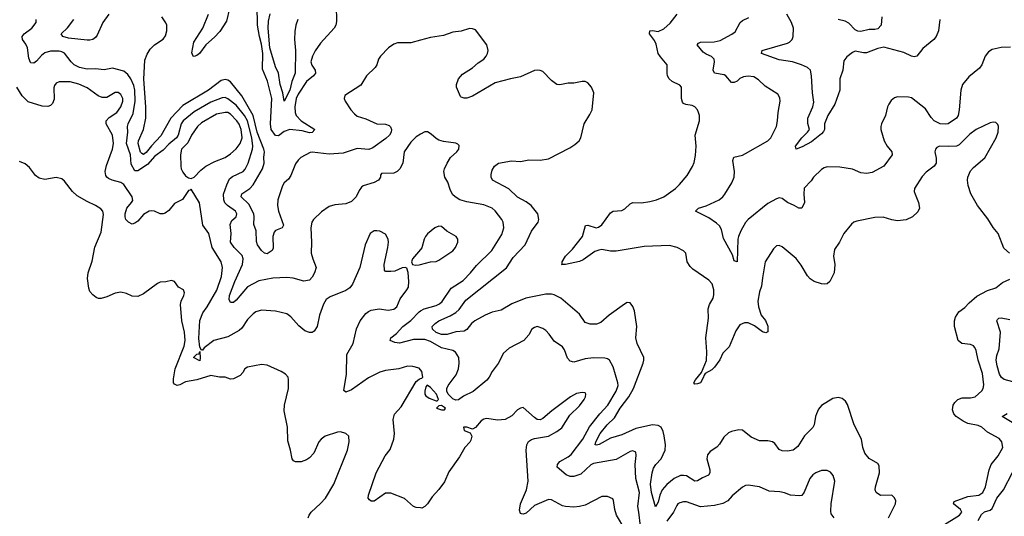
# Model space of a CAD drawing. Header units: inches. Extents: x 2001573 to 2220545, y 644482 to 846830.
# Tile 597 of 656: x 2137150 to 2144150, y 711021 to 714550. Entities that reach past the tile are written whole.
import ezdxf

# ---------------------------------------------------------------- set-up
doc = ezdxf.new("R2010")
doc.units = ezdxf.units.IN
doc.header["$MEASUREMENT"] = 0
doc.layers.add('C1731', color=7, linetype='Continuous')
doc.layers.add('C1741', color=7, linetype='Continuous')

msp = doc.modelspace()

# ---------------------------------------------------------------- linework, layer by layer
at = {"layer": 'C1731', "color": 5}
for points, elevation in [([(2138641.6, 714630), (2138619.8, 714540.2), (2138574.2, 714465.8), (2138535.6, 714424.4), (2138473.5, 714370), (2138429.5, 714310), (2138410, 714294.4), (2138390, 714287.3), (2138383.9, 714290), (2138374.1, 714314.1), (2138389.4, 714390.6), (2138452, 714490), (2138491.7, 714590)], 280), ([(2139400.7, 714650), (2139403.5, 714536.5), (2139397.3, 714510), (2139384.9, 714490), (2139290, 714382.6), (2139250, 714328.3), (2139230.9, 714290), (2139221, 714250), (2139227.1, 714227.1), (2139250.2, 714190), (2139252.3, 714170), (2139240.3, 714150), (2139190, 714109.7), (2139130, 714019.4), (2139115.2, 713990), (2139106.9, 713930), (2139109.6, 713890), (2139116.2, 713870), (2139151.3, 713830), (2139247.8, 713770), (2139230, 713748.9), (2139210, 713746.5), (2139159, 713759), (2139070, 713769.1), (2139030, 713754.9), (2138990, 713725.3), (2138970, 713727.2), (2138939.1, 713770), (2138934.2, 713810), (2138943.9, 713990), (2138912.1, 714112.1), (2138877.5, 714197.5), (2138879.1, 714310), (2138870, 714376.9), (2138854.5, 714430), (2138840.4, 714510), (2138838.3, 714650)], 280), ([(2140000, 713735.1), (2139970, 713717.6), (2139930, 713678.4), (2139884.6, 713610), (2139875.3, 713530), (2139853.7, 713490), (2139834.9, 713470), (2139810, 713459.7), (2139723.5, 713456.5), (2139716, 713444), (2139716.3, 713430), (2139702, 713410), (2139670, 713392), (2139591.9, 713368.1), (2139581.1, 713358.9), (2139564, 713336), (2139541.3, 713290), (2139510, 713258.9), (2139470, 713240.4), (2139390, 713235.2), (2139350, 713221.4), (2139295.8, 713184.2), (2139238.2, 713130), (2139228.2, 713110), (2139219.7, 713070), (2139224.6, 712970), (2139222.4, 712890), (2139233.7, 712850), (2139258.9, 712790), (2139246.5, 712750), (2139230, 712720.7), (2139210, 712699.6), (2139170, 712691.3), (2139093.8, 712713.8), (2139050, 712717.2), (2138950, 712712.5), (2138850, 712693.4), (2138770, 712651.9), (2138690, 712555.6), (2138670, 712541.3), (2138650, 712540.3), (2138640.4, 712560.4), (2138642.6, 712590), (2138678.9, 712690), (2138733.5, 712810), (2138739.9, 712850), (2138733.2, 712873.2), (2138675.6, 712930), (2138649.9, 712970), (2138654.6, 713030), (2138646.1, 713093.9), (2138658, 713122), (2138689.8, 713150), (2138694.6, 713170), (2138685.7, 713190), (2138626.9, 713230), (2138608.6, 713248.6), (2138601.5, 713270), (2138600.2, 713310), (2138622.8, 713377.2), (2138642.1, 713417.9), (2138663.7, 713436.3), (2138738.2, 713470), (2138752.6, 713487.4), (2138774.3, 713530), (2138806.3, 713630), (2138807.2, 713650), (2138800.4, 713710), (2138771.1, 713831.1), (2138747.7, 713870), (2138690, 713942.8), (2138630, 713987.9), (2138610, 713995.7), (2138590, 713995), (2138510, 713963.5), (2138390, 713896.1), (2138311.5, 713830), (2138299.3, 713810), (2138275.9, 713730), (2138264.4, 713710), (2138210, 713664.9), (2138170, 713622.8), (2138110, 713579.3), (2138059.8, 713520.2), (2137990, 713475.6), (2137970, 713475.1), (2137943.4, 713523.4), (2137937.5, 713590), (2137909.3, 713670), (2137919.3, 713750), (2137917.1, 713790), (2137920.7, 713810), (2137956.6, 713883.4), (2137970.6, 713970), (2137968.1, 714048.1), (2137961.3, 714081.3), (2137941.1, 714130), (2137920.3, 714160.3), (2137890, 714183.7), (2137810, 714204.2), (2137750, 714192.3), (2137690, 714199.8), (2137630, 714197.7), (2137576.3, 714210), (2137538.2, 714230), (2137515.8, 714250), (2137470, 714310.7), (2137450, 714322.2), (2137430, 714327.1), (2137370, 714326.5), (2137330, 714313.9), (2137304.8, 714295.2), (2137270, 714254.1), (2137250, 714240.9), (2137230, 714242.2), (2137226.5, 714246.5), (2137215.6, 714275.6), (2137205.2, 714350), (2137194.8, 714374.8), (2137170.8, 714410), (2137168.8, 714430), (2137183.1, 714450), (2137236.9, 714490), (2137267.1, 714530), (2137268.5, 714550)], 340), ([(2137783.2, 714590), (2137742.4, 714530), (2137701.1, 714438.9), (2137690, 714424), (2137670.2, 714409.8), (2137650, 714403.1), (2137630, 714403.9), (2137498.1, 714418.1), (2137456.9, 714430), (2137446, 714450), (2137490, 714492.4), (2137535, 714550)], 320), ([(2140000, 714404.8), (2139930, 714386.2), (2139835.2, 714384.8), (2139810, 714376.1), (2139772.2, 714350), (2139714.9, 714290), (2139702.4, 714270), (2139690.4, 714230), (2139678.7, 714210), (2139616.5, 714150), (2139575.4, 714084.6), (2139463, 714010), (2139458, 713990), (2139464.9, 713970), (2139503.6, 713910), (2139530, 713879.6), (2139550, 713865.3), (2139610, 713844.9), (2139689, 713809), (2139750, 713807.8), (2139777.9, 713797.9), (2139787.3, 713787.3), (2139792.5, 713770), (2139791.3, 713750), (2139780.6, 713730), (2139754.2, 713705.8), (2139660, 713640), (2139631.9, 713628.1), (2139550, 713634.4), (2139450, 713602), (2139350, 713593.3), (2139230, 713607.6), (2139214.5, 713605.5), (2139150, 713570.8), (2139130, 713551.8), (2139110, 713526.6), (2139078.6, 713441.4), (2139062.5, 713417.5), (2139029.5, 713390), (2139018.2, 713370), (2138986.4, 713270), (2138982.8, 713230), (2138990.2, 713190.2), (2139026.7, 713090), (2139017.3, 713070), (2138970, 713052.4), (2138960.6, 713039.4), (2138950.2, 713009.8), (2138953.4, 712926.6), (2138946, 712910), (2138910, 712885.4), (2138890, 712891.1), (2138870, 712909.8), (2138841.4, 712950), (2138832.9, 712972.9), (2138831.9, 713050), (2138814.6, 713094.6), (2138818.5, 713150), (2138814.8, 713170), (2138778.8, 713238.7), (2138724.2, 713290), (2138728.7, 713311.3), (2138785.8, 713350), (2138810, 713375.8), (2138877.4, 713490), (2138887.5, 713530), (2138885.1, 713570), (2138890.3, 713610), (2138886.7, 713630), (2138839.3, 713750), (2138809.7, 713870), (2138730, 714008.5), (2138650, 714107.3), (2138630, 714119.8), (2138610, 714124.5), (2138582.4, 714117.6), (2138493.8, 714050), (2138310, 713939.9), (2138225.7, 713850), (2138154.5, 713725.5), (2138086.3, 713653.7), (2138050, 713605.3), (2138030, 713590.6), (2138018.4, 713598.4), (2138009.1, 713609.1), (2137991.7, 713670), (2137995, 713690), (2138030.9, 713769.1), (2138047.6, 713850), (2138046.9, 713930), (2138034, 714126), (2138039.1, 714260.9), (2138056, 714304), (2138078.9, 714341.1), (2138109.2, 714370.8), (2138170, 714411.6), (2138186.2, 714433.8), (2138195.9, 714470), (2138195.8, 714510), (2138190, 714526.6), (2138160.5, 714570)], 320), ([(2139127.9, 714550), (2139113.9, 714510), (2139105.6, 714465.6), (2139104.3, 714410), (2139111.9, 714331.9), (2139109.3, 714170), (2139085.5, 714110), (2139071, 714050), (2139030, 713971.6), (2139022.2, 714030), (2139002.8, 714090), (2138989.9, 714170), (2138970, 714214), (2138929.5, 714350), (2138916.9, 714490), (2138920.4, 714539.6), (2138931.4, 714591.4)], 260), ([(2140000, 712061.2), (2139990, 712073.2), (2139945.4, 712085.4), (2139906.8, 712086.8), (2139844.7, 712070), (2139750, 712056.4), (2139710, 712046), (2139630, 712005.6), (2139510, 711918.8), (2139470, 711904.2), (2139454.2, 711914.2), (2139474.6, 712030), (2139475.3, 712170), (2139521.8, 712250), (2139546, 712354), (2139572, 712410), (2139610, 712462), (2139630, 712477.4), (2139650, 712484.9), (2139705.6, 712494.4), (2139770, 712485.5), (2139810, 712492.4), (2139831.2, 712510), (2139854.2, 712565.8), (2139903.6, 712630), (2139914, 712650), (2139917.6, 712690), (2139912.9, 712752.9), (2139903.1, 712783.1), (2139890, 712789), (2139870, 712786), (2139816.4, 712763.6), (2139790, 712759.5), (2139750, 712761.2), (2139742.7, 712770), (2139740.7, 712810), (2139767.3, 712930), (2139771.8, 712970), (2139769.4, 712990), (2139750, 713025.2), (2139710, 713047), (2139690, 713049.5), (2139670, 713049.4), (2139642, 713030), (2139606.4, 712950), (2139568.4, 712790), (2139516, 712670), (2139496.7, 712643.3), (2139470, 712624.7), (2139358.4, 712581.6), (2139330, 712560.5), (2139310, 712527.6), (2139282.4, 712450), (2139264.7, 712370), (2139244.6, 712335.4), (2139230, 712327.4), (2139210, 712326.2), (2139178.2, 712338.2), (2139135.1, 712375.1), (2139079.1, 712439.1), (2139050, 712460.4), (2138970, 712478.8), (2138870, 712486), (2138830, 712474.7), (2138810, 712459.7), (2138770, 712419.7), (2138730, 712358.9), (2138710, 712341.7), (2138630, 712297.2), (2138530.9, 712269.1), (2138462.7, 712217.3), (2138450, 712202), (2138442, 712202), (2138430, 712222), (2138423.6, 712283.6), (2138431.1, 712411.1), (2138452.1, 712467.9), (2138483.9, 712510), (2138552.7, 712627.3), (2138584.7, 712724.7), (2138593.3, 712790), (2138583.1, 712830), (2138518.4, 712930), (2138495.5, 713030), (2138453.3, 713090), (2138428.5, 713248.5), (2138370, 713346), (2138362, 713338), (2138350, 713335.3), (2138307, 713273), (2138250, 713242.9), (2138210, 713194.5), (2138184.2, 713175.8), (2138170, 713169.4), (2138150, 713169.5), (2138108.3, 713188.3), (2138090, 713191.5), (2138070, 713188.3), (2138030, 713165.7), (2137990, 713118.3), (2137970, 713103), (2137950, 713097.6), (2137923.7, 713110), (2137906, 713130), (2137900.4, 713150), (2137901.1, 713170), (2137911.7, 713210), (2137946, 713250), (2137954.1, 713265.9), (2137949.9, 713290), (2137890, 713378), (2137870, 713393.5), (2137808.8, 713408.8), (2137781.1, 713421.1), (2137769.7, 713430), (2137762.9, 713442.9), (2137758.8, 713470), (2137766.7, 713513.3), (2137810.8, 713630), (2137817.7, 713670), (2137810, 713729.3), (2137765.1, 713810), (2137766.2, 713830), (2137786.4, 713853.6), (2137840.9, 713890), (2137870, 713930.3), (2137883, 713970), (2137882.7, 713990), (2137870, 714018), (2137850, 714031.7), (2137830, 714031.6), (2137770, 713997.6), (2137737, 713997), (2137708, 714008), (2137630, 714065.1), (2137570, 714092.4), (2137510, 714107.1), (2137432.2, 714107.8), (2137410, 714099.3), (2137398.4, 714081.6), (2137394, 714066), (2137394.4, 713985.6), (2137384.7, 713955.3), (2137370, 713939.3), (2137350, 713932), (2137310, 713935.6), (2137210, 713966.6), (2137167.9, 714007.9), (2137129.9, 714069.9)], 360), ([(2139202.4, 711010), (2139207.6, 711030), (2139221.6, 711050), (2139290, 711112), (2139323.5, 711150), (2139382.6, 711250), (2139480.5, 711490), (2139492.3, 711550), (2139489.2, 711590), (2139468.7, 711610), (2139430, 711622), (2139410, 711619.6), (2139322.8, 711590), (2139294, 711570), (2139276.3, 711550), (2139241.6, 711470), (2139210, 711437), (2139190, 711422.9), (2139151.8, 711408.2), (2139110, 711407.6), (2139095.9, 711415.9), (2139086.6, 711430), (2139076.3, 711490), (2139056.2, 711556.2), (2139054.9, 711654.9), (2139029.6, 711770), (2139031.8, 711810), (2139060.5, 711930), (2139062, 711990), (2139058, 712010), (2139041.2, 712030), (2139010, 712049.4), (2138910, 712094.5), (2138870, 712099.6), (2138770, 712079.6), (2138752.1, 712067.9), (2138737.4, 712042.6), (2138718.3, 712021.7), (2138670, 711998), (2138650, 711996), (2138610, 712009.5), (2138570, 712009.6), (2138510, 712021.5), (2138409.9, 711989.9), (2138330, 711976.5), (2138290, 711954.3), (2138269.9, 711949.9), (2138250, 711960.5), (2138244.6, 711970), (2138243.2, 711996.8), (2138254.7, 712070), (2138319.1, 712230), (2138327, 712270), (2138321.8, 712330), (2138303.8, 712410), (2138294.2, 712525.8), (2138297.7, 712550), (2138317.7, 712590), (2138322.4, 712610), (2138314.5, 712630), (2138279, 712650), (2138250, 712689), (2138230, 712696), (2138190, 712686.6), (2138150, 712683.7), (2138130, 712676), (2138030, 712602.7), (2137990, 712582.7), (2137950, 712586), (2137910, 712603.7), (2137870, 712612.7), (2137830, 712606.6), (2137770, 712579.5), (2137730, 712569.4), (2137710, 712569.3), (2137694.8, 712574.8), (2137670, 712595.1), (2137650, 712619.3), (2137641.1, 712641.1), (2137631.3, 712711.3), (2137637.7, 712750), (2137666.6, 712833.4), (2137685.7, 712934.3), (2137730, 713038.8), (2137746.6, 713166.6), (2137741.3, 713190), (2137726.6, 713206.6), (2137690, 713229.7), (2137630, 713256.8), (2137559.1, 713299.1), (2137526.9, 713330), (2137470, 713402.7), (2137450, 713418.4), (2137410, 713427.8), (2137330, 713415.1), (2137290, 713422.9), (2137263.1, 713443.1), (2137219.3, 713499.3), (2137190, 713526.6), (2137150, 713541.1)], 380), ([(2140000, 712917.3), (2139944, 712850), (2139936, 712830), (2139942, 712810), (2139964.9, 712804.9), (2139990, 712808.4), (2140000, 712810.9)], 360), ([(2140000, 712277), (2139950, 712277.9), (2139850, 712251.4), (2139816.9, 712256.9), (2139783.7, 712270), (2139789.5, 712290), (2139830, 712320.8), (2139873.8, 712370), (2139930, 712412.1), (2139990, 712474.3), (2140000, 712480.1)], 340), ([(2140000, 711080.4), (2139970, 711083), (2139950, 711091.8), (2139886.6, 711146.6), (2139790, 711186), (2139750, 711185.1), (2139670, 711129.7), (2139650, 711129.7), (2139637.7, 711137.7), (2139628.3, 711150), (2139631.3, 711170), (2139683.5, 711330), (2139748.3, 711450), (2139784.9, 711495.1), (2139809.8, 711570), (2139814, 711610), (2139806, 711710), (2139814.2, 711745.8), (2139861.5, 711798.5), (2139970, 711979.1), (2139990, 711996.3), (2140000, 711999.5)], 360)]:
    msp.add_lwpolyline(points, dxfattribs=dict(at, elevation=elevation))
at = {"layer": 'C1731', "color": 5, "elevation": 360}
for points in [[(2138610, 713890.5), (2138550, 713878.1), (2138443.3, 713816.7), (2138415.3, 713790), (2138373, 713730), (2138344.9, 713675.1), (2138301.4, 713630), (2138292.9, 713590), (2138294.9, 713510), (2138299.5, 713490), (2138310, 713466), (2138330, 713441), (2138350, 713426), (2138370, 713422), (2138390, 713431.3), (2138438.9, 713481.1), (2138474.5, 713510), (2138538.3, 713541.7), (2138610, 713570.2), (2138650, 713596.2), (2138690, 713631.2), (2138718.9, 713670), (2138732, 713710), (2138724, 713770), (2138710, 713806.8), (2138695, 713830), (2138650, 713878.4), (2138630, 713889.8)], [(2138430, 712126.6), (2138386.6, 712150), (2138410, 712174), (2138425.2, 712174.8), (2138432, 712192), (2138434.3, 712145.7)]]:
    msp.add_lwpolyline(points, close=True, dxfattribs=at)
at = {"layer": 'C1741', "color": 5}
for points, elevation in [([(2144186.6, 712890), (2144146.6, 712926.6), (2144107.1, 713030), (2144070, 713072.6), (2144033.5, 713133.5), (2143959.7, 713230), (2143911.2, 713311.2), (2143892.5, 713372.5), (2143888.3, 713410), (2143891.2, 713430), (2143910, 713475.5), (2143930, 713498.4), (2144011.8, 713568.2), (2144093.3, 713710), (2144107.1, 713750), (2144109.7, 713789.7), (2144104.7, 713804.7), (2144090, 713819.5), (2144070, 713821.3), (2144050, 713815.8), (2143950, 713769.9), (2143904.2, 713735.8), (2143830, 713661.4), (2143810, 713651.7), (2143750, 713648.3), (2143690, 713651.1), (2143670, 713640.9), (2143660.5, 713630), (2143655.5, 713610), (2143666.7, 713566.7), (2143664.9, 713530), (2143652.1, 713507.9), (2143594.7, 713465.3), (2143565.4, 713434.6), (2143512.2, 713350), (2143510.4, 713330), (2143515.3, 713310), (2143541.3, 713250), (2143548.2, 713210), (2143536.5, 713183.5), (2143496.3, 713150), (2143452, 713128), (2143390, 713119.8), (2143350, 713126.6), (2143290, 713147.1), (2143230, 713145.1), (2143101.8, 713118.2), (2143080.7, 713110), (2143063.6, 713096.4), (2143010.4, 713030), (2142979.3, 712970), (2142943.9, 712916.1), (2142936.4, 712870), (2142944.9, 712810), (2142940.3, 712750), (2142910.2, 712689.8), (2142890, 712673.3), (2142870, 712669.7), (2142850, 712673), (2142799.3, 712690), (2142770, 712708), (2142749.9, 712729.9), (2142705.3, 712805.3), (2142670, 712853), (2142570, 712935.1), (2142550, 712946), (2142530, 712942.7), (2142510, 712921.2), (2142451.1, 712828.9), (2142430, 712715.3), (2142424.3, 712655.7), (2142410, 712616.2), (2142396.9, 712550), (2142402.4, 712510), (2142422.3, 712450), (2142452.1, 712412.1), (2142470, 712373), (2142469, 712331), (2142455.6, 712324.4), (2142430, 712330.7), (2142374.4, 712374.4), (2142330, 712395.2), (2142303.8, 712396.2), (2142270, 712380.4), (2142241.1, 712338.9), (2142195.1, 712224.9), (2142150, 712179.7), (2142126.9, 712133.1), (2142090, 712081.7), (2142070, 712062.4), (2142024.7, 712035.3), (2142015.6, 712024.4), (2142010, 712004.5), (2141991.2, 711970), (2141970, 711961.6), (2141950, 711960.5), (2141943.1, 711970), (2141953.7, 711990), (2141997, 712043), (2142032, 712128), (2142036.5, 712190), (2142029, 712290), (2142046.2, 712430), (2142045.7, 712494.3), (2142054.4, 712525.6), (2142080.3, 712570), (2142086.2, 712593.8), (2142086.2, 712630), (2142073.3, 712673.3), (2142050, 712699.7), (2141936.3, 712776.3), (2141916.3, 712796.3), (2141896.2, 712830), (2141885.1, 712890), (2141868.4, 712908.4), (2141823.7, 712930), (2141770, 712944.5), (2141590, 712939.2), (2141390, 712904.8), (2141350, 712905.1), (2141290, 712916.2), (2141266.9, 712913.1), (2141238.1, 712901.9), (2141156.2, 712843.8), (2141130, 712832.2), (2141030.8, 712810), (2141002, 712810), (2141006.6, 712813.4), (2141007.8, 712830), (2141031.7, 712870), (2141080.5, 712919.5), (2141150.5, 713009.5), (2141173.8, 713086.2), (2141190, 713088.7), (2141248.2, 713071.8), (2141264.2, 713075.8), (2141287.9, 713092.1), (2141350, 713176.3), (2141369.7, 713190.3), (2141430, 713193.4), (2141453.6, 713206.4), (2141490, 713242.4), (2141509.8, 713250.2), (2141570, 713249.2), (2141630, 713257.7), (2141678, 713270), (2141729.8, 713290.2), (2141811.5, 713350), (2141840.5, 713379.5), (2141896.6, 713443.4), (2141933.2, 713506.8), (2141944.7, 713535.3), (2141954.9, 713585.1), (2141960.5, 713650), (2141953.3, 713730), (2141982.9, 713830), (2141982.9, 713870), (2141977, 713890), (2141969.5, 713910), (2141951.1, 713931.1), (2141930, 713939.7), (2141886.6, 713946.6), (2141870, 713953.6), (2141862.7, 713962.7), (2141855, 713990), (2141856.4, 714070), (2141844.2, 714084.2), (2141789.8, 714109.8), (2141768.3, 714130), (2141756.9, 714150), (2141752.4, 714170), (2141754.3, 714230), (2141705.3, 714285.3), (2141689.8, 714310), (2141676.3, 714376.3), (2141662.5, 714402.5), (2141627.3, 714450), (2141629.5, 714470), (2141650, 714472), (2141690, 714464.6), (2141730, 714484.4), (2141774.3, 714525.7), (2141825.6, 714590)], 280), ([(2144194.2, 714354.2), (2144128.8, 714351.2), (2144063.1, 714336.9), (2144038.7, 714321.3), (2144013, 714290), (2143990.4, 714230), (2143974, 714206), (2143897.2, 714142.8), (2143853.4, 714090), (2143840.4, 714050), (2143830.2, 713910.2), (2143822.4, 713870), (2143810, 713849.7), (2143750, 713809.8), (2143730, 713806.3), (2143693.2, 713810), (2143651.5, 713830), (2143630, 713854.7), (2143590, 713916.4), (2143490, 713993.8), (2143470, 713998.4), (2143390, 714000.4), (2143370, 713995.1), (2143345.2, 713974.8), (2143329.1, 713950), (2143320.2, 713930), (2143306.7, 713870), (2143277.1, 713810), (2143272.4, 713790), (2143272.4, 713770), (2143296.4, 713690), (2143318, 713650), (2143350.6, 713610), (2143353.4, 713590), (2143293.4, 713510), (2143210, 713465), (2143170, 713456.8), (2143130, 713462), (2143070, 713486.4), (2142981.6, 713501.6), (2142890, 713503.5), (2142870, 713497.7), (2142850, 713484.7), (2142794.4, 713430), (2142776.1, 713403.9), (2142727.8, 713352.2), (2142724.2, 713310), (2142728.7, 713250), (2142710, 713209.3), (2142690, 713209.5), (2142656, 713230), (2142610, 713249.8), (2142570, 713278.5), (2142550, 713282.7), (2142530, 713277.2), (2142470, 713244.7), (2142330, 713129.7), (2142311.4, 713108.6), (2142277.8, 713050), (2142260.2, 713010), (2142256.9, 712990), (2142250, 712828.7), (2142230, 712835.3), (2142219, 712879), (2142154.5, 712994.5), (2142139.1, 713059.1), (2142125, 713085), (2142104.8, 713104.8), (2142050, 713142.9), (2141955.3, 713190), (2141977.2, 713210), (2142030, 713227.4), (2142123, 713270), (2142148.4, 713290), (2142164.2, 713310), (2142212.2, 713390), (2142230, 713431), (2142232.9, 713470), (2142219.8, 713550), (2142228.2, 713571.8), (2142290, 713587.9), (2142310, 713598), (2142468, 713690), (2142489.7, 713710), (2142529.7, 713790), (2142538.9, 713830), (2142543.5, 713890), (2142556.9, 713970), (2142555.3, 713995.3), (2142540.1, 714020.1), (2142450, 714077.4), (2142402, 714122), (2142370, 714142.6), (2142330, 714148.7), (2142296.3, 714143.7), (2142270, 714132), (2142250, 714114), (2142230, 714103.5), (2142210, 714104.4), (2142170, 714149.6), (2142157.7, 714157.7), (2142088.9, 714168.9), (2142079.7, 714190), (2142089.8, 714250), (2142086.6, 714270), (2142069.2, 714289.2), (2142030, 714304.8), (2142010, 714318.4), (2141966.9, 714370), (2141976.1, 714383.9), (2141990.9, 714389.1), (2142087, 714393), (2142130, 714401.1), (2142214.1, 714445.9), (2142236.3, 714463.7), (2142272.3, 714530), (2142290, 714543.8), (2142335.1, 714564.9)], 260), ([(2143691.8, 714550), (2143682.4, 714470), (2143664.9, 714430), (2143650, 714409.3), (2143570, 714344.5), (2143529, 714291), (2143510, 714286.9), (2143490, 714291), (2143437, 714317), (2143294.6, 714354.6), (2143250, 714346), (2143170, 714315), (2143150, 714314.6), (2143090, 714326), (2143070, 714317.6), (2143030, 714286), (2143010, 714258), (2143002.6, 714190), (2142981.3, 714130), (2142981.5, 714050), (2142944.6, 713950), (2142894.4, 713870), (2142872.7, 713810), (2142872.4, 713770), (2142864.7, 713755.3), (2142850, 713737.7), (2142778.8, 713681.2), (2142714.1, 713645.9), (2142671, 713630), (2142665.1, 713650), (2142710, 713711.3), (2142751.5, 713750), (2142764.4, 713770), (2142753.2, 713813.2), (2142754.4, 713850), (2142789.2, 713930.8), (2142795.6, 713964.4), (2142785.5, 714030), (2142779.9, 714150), (2142771.4, 714190), (2142751.1, 714211.1), (2142707.8, 714230), (2142644.5, 714250), (2142550, 714264.7), (2142424, 714310), (2142429.3, 714330), (2142610, 714383.1), (2142623.7, 714390), (2142642.9, 714410), (2142649.6, 714430.4), (2142652.4, 714490), (2142638, 714530), (2142605, 714590)], 240), ([(2143279.6, 714570), (2143273.8, 714510), (2143250, 714485.8), (2143230, 714480.4), (2143190, 714481.1), (2143130, 714465), (2143110, 714467.7), (2143090, 714477.6), (2143044.4, 714524.4), (2143018.2, 714538.2), (2142969.2, 714550)], 220), ([(2143325.7, 711010), (2143376.9, 711110), (2143378.4, 711130), (2143370, 711153.2), (2143350, 711171.6), (2143270, 711169.6), (2143239.3, 711190), (2143232.3, 711210), (2143234, 711230), (2143263, 711330), (2143260.1, 711380.1), (2143250, 711396.2), (2143190, 711431.6), (2143158.7, 711470), (2143144.2, 711510), (2143135.6, 711570), (2143083, 711670), (2143035.9, 711815.9), (2143020.1, 711840.1), (2142997.2, 711857.2), (2142970, 711865.6), (2142930, 711857.4), (2142850, 711808), (2142830, 711781.6), (2142814.9, 711750), (2142807.8, 711730), (2142798.7, 711670), (2142790, 711652.7), (2142730, 711592.7), (2142682.9, 711517.1), (2142650, 711491.5), (2142610, 711482.9), (2142570, 711485.1), (2142550, 711496), (2142517.7, 711537.7), (2142501.2, 711550), (2142470, 711558), (2142410, 711557.6), (2142350, 711583.6), (2142290, 711633.6), (2142263.7, 711636.3), (2142210, 711623.6), (2142190, 711613.6), (2142156.1, 711583.9), (2142126.2, 711533.8), (2142107.3, 711512.7), (2142059.1, 711480.9), (2142041.1, 711458.9), (2142035.5, 711430), (2142057.4, 711350), (2142057.5, 711330), (2142047.6, 711312.4), (2142005, 711295), (2141970, 711274.2), (2141950, 711271.4), (2141890, 711308.1), (2141870, 711311.7), (2141848.9, 711310), (2141803, 711290), (2141750, 711246.1), (2141719, 711210), (2141700.4, 711170), (2141690, 711120.9), (2141670, 711089.4), (2141642.7, 711190), (2141634.4, 711250), (2141646.1, 711330), (2141656.6, 711363.4), (2141671.9, 711388.1), (2141711.2, 711430), (2141739.2, 711490), (2141741.4, 711530), (2141732.7, 711592.7), (2141724.3, 711624.3), (2141710, 711653.5), (2141690, 711667), (2141650, 711669.9), (2141530, 711644.8), (2141430, 711600.8), (2141350, 711576.4), (2141270, 711531.8), (2141250, 711525.5), (2141242, 711530), (2141245.9, 711550), (2141277.3, 711610), (2141326.1, 711670), (2141378.2, 711721.8), (2141419.2, 711790), (2141481.8, 711870), (2141512.9, 711930), (2141583.5, 712110), (2141588.2, 712130), (2141586.6, 712150), (2141539.8, 712250), (2141529.8, 712290), (2141536.8, 712370), (2141520.8, 712480.8), (2141510, 712512.3), (2141490, 712537), (2141470, 712539.7), (2141450, 712528.5), (2141341.3, 712450), (2141282.7, 712397.3), (2141250, 712386), (2141206.2, 712386.2), (2141170, 712397.4), (2141130, 712456.4), (2140998, 712570), (2140950, 712594.4), (2140930, 712598.9), (2140890, 712598.6), (2140748.8, 712570), (2140650, 712529.9), (2140574.2, 712485.8), (2140510, 712471.1), (2140459, 712450), (2140385.6, 712410), (2140362.9, 712390), (2140330, 712348.2), (2140310, 712336.4), (2140250, 712331.7), (2140190, 712312.3), (2140150, 712313.6), (2140110, 712326.9), (2140086, 712350), (2140083.1, 712370), (2140103.5, 712390), (2140130, 712410.7), (2140210, 712445.1), (2140250.4, 712469.6), (2140274.5, 712490), (2140322.2, 712557.8), (2140610, 712787.1), (2140659.4, 712860.6), (2140743.5, 712950), (2140790, 713046), (2140837.4, 713110), (2140842, 713130), (2140834, 713170), (2140786.9, 713230), (2140750, 713255.9), (2140690, 713288.1), (2140626.7, 713346.7), (2140512.8, 713410), (2140501, 713430), (2140501.5, 713450), (2140510, 713480.7), (2140526.6, 713510), (2140555.3, 713530), (2140646.9, 713546.9), (2140710, 713543.1), (2140770, 713554.3), (2140850, 713551.8), (2140910, 713561.3), (2141061.4, 713638.6), (2141097.4, 713662.6), (2141127, 713690), (2141139.6, 713710), (2141162.6, 713810), (2141203.7, 713876.3), (2141219.2, 713910), (2141231.7, 714030), (2141216.5, 714070), (2141190, 714100.3), (2141170, 714109.8), (2141150, 714110.8), (2141090, 714099.8), (2141050, 714099.4), (2140990, 714087.6), (2140969.8, 714089.8), (2140930, 714117), (2140870, 714181.1), (2140850, 714189.8), (2140830, 714192.1), (2140810, 714187.6), (2140710, 714143.5), (2140640.7, 714130), (2140530, 714100.3), (2140370, 714005.6), (2140330, 713992.8), (2140310, 713991.6), (2140290, 713998), (2140284.9, 714004.9), (2140255.6, 714070), (2140255.6, 714090), (2140270.9, 714129.1), (2140298.4, 714161.6), (2140370, 714206.9), (2140410, 714243.6), (2140449.8, 714270.2), (2140467.1, 714290), (2140476.8, 714310), (2140479.8, 714330), (2140470.9, 714370), (2140390, 714477), (2140370, 714485.6), (2140347.2, 714487.2), (2140290, 714467.2), (2140230, 714460.8), (2140162.6, 714437.4), (2140070, 714423.5), (2140000, 714404.8)], 320), ([(2140000, 712480.1), (2140025.3, 712494.7), (2140110, 712518.3), (2140133.7, 712530), (2140153.4, 712546.6), (2140218.3, 712641.7), (2140303.9, 712696.1), (2140355, 712750), (2140396.9, 712803.1), (2140507.7, 712910), (2140577.5, 713022.5), (2140591.9, 713070), (2140587.6, 713110), (2140577.2, 713130), (2140530.6, 713190.6), (2140509.6, 713210), (2140450, 713235), (2140330, 713255.1), (2140279, 713270), (2140246, 713290), (2140228.2, 713308.2), (2140210, 713344), (2140194.6, 713394.6), (2140173.6, 713430), (2140166.3, 713470), (2140169.7, 713490), (2140188.8, 713531.2), (2140213.3, 713570), (2140257, 713610), (2140272.3, 713630), (2140275.1, 713655.1), (2140266.3, 713666.3), (2140251.8, 713671.8), (2140164.4, 713684.4), (2140130, 713694.5), (2140110, 713704.5), (2140076.1, 713736.1), (2140050, 713752.7), (2140030, 713752.7), (2140000, 713735.1)], 340), ([(2140000, 712810.9), (2140070, 712828.2), (2140110, 712832.4), (2140130, 712840.3), (2140230, 712907.2), (2140249.6, 712930), (2140264.5, 712970), (2140266, 712990), (2140253.2, 713010), (2140187.1, 713047.1), (2140150, 713079.6), (2140130, 713082.4), (2140102, 713070), (2140050, 713027.3), (2140035.8, 713010), (2140025.7, 712990), (2140010.3, 712929.7), (2140000, 712917.3)], 360), ([(2143706, 710950), (2143832, 711028), (2143847, 711050), (2143837.6, 711070), (2143788.4, 711110), (2143793.9, 711126.1), (2143890, 711160.7), (2143969.1, 711170.9), (2143997.4, 711190), (2144015.4, 711230), (2144042, 711350), (2144056.4, 711390), (2144107.3, 711450), (2144139.5, 711510), (2144131.5, 711550), (2144112.7, 711572.7), (2144030, 711619.3), (2143990, 711654.6), (2143965.1, 711665.1), (2143890, 711681), (2143857.6, 711697.6), (2143808.2, 711730), (2143791.1, 711750), (2143782.8, 711777.2), (2143786.6, 711810), (2143798.3, 711830), (2143818.9, 711850), (2143850, 711862.6), (2143910, 711861.6), (2143942, 711870), (2143990, 711913), (2143999.7, 711930), (2144004.5, 711955.5), (2143995.6, 712035.6), (2143963.2, 712130), (2143950, 712198), (2143940, 712220), (2143930, 712233.3), (2143910, 712242), (2143848.9, 712248.9), (2143822.6, 712270), (2143795.2, 712370), (2143795.3, 712410), (2143803.4, 712436.6), (2143826.6, 712473.4), (2143870, 712505.8), (2143901.2, 712538.8), (2143955.6, 712584.4), (2144030, 712624.9), (2144090, 712645.3), (2144137.7, 712682.3), (2144190, 712705.7)], 280), ([(2144210, 711977), (2144150, 711993.3), (2144130, 712008), (2144116.8, 712030), (2144099.4, 712090), (2144092.9, 712130), (2144096.4, 712163.6), (2144114.3, 712210), (2144122.4, 712330), (2144097.6, 712410), (2144101.7, 712418.3), (2144111.5, 712428.5), (2144128.5, 712431.5), (2144190, 712420.2)], 260), ([(2141563.3, 710950), (2141552.9, 711050), (2141544.3, 711090), (2141556.2, 711190), (2141530.6, 711290), (2141525.3, 711390), (2141532.8, 711452.8), (2141530, 711477.2), (2141510, 711487), (2141490, 711482), (2141390, 711425.3), (2141230, 711396.5), (2141210, 711386.4), (2141138.8, 711321.2), (2141090, 711304.2), (2141064.8, 711304.8), (2141036.2, 711316.2), (2140970.9, 711370), (2140972.8, 711390), (2140989.8, 711410), (2141050, 711442.7), (2141070, 711459.7), (2141154.3, 711570), (2141202.2, 711657.8), (2141274.1, 711750), (2141331.7, 711810), (2141391.1, 711910), (2141404.3, 711950), (2141403.2, 711970), (2141370, 712083.7), (2141342.9, 712130), (2141330, 712139.7), (2141310, 712145.1), (2141230, 712146), (2141170, 712139.7), (2141090, 712116.9), (2141063.5, 712123.5), (2141045.1, 712145.1), (2141024.4, 712204.4), (2141010, 712224.5), (2140950, 712264.5), (2140914.9, 712314.9), (2140890, 712341.6), (2140870, 712355.6), (2140830, 712369.5), (2140810, 712363.7), (2140790.4, 712349.6), (2140770.5, 712310), (2140733.4, 712270), (2140630, 712215.6), (2140590, 712179.5), (2140552.1, 712107.9), (2140510.3, 712050), (2140488.9, 712010), (2140471, 711989), (2140373.1, 711906.9), (2140305, 711875), (2140270, 711848.1), (2140250, 711845.7), (2140230, 711856.1), (2140197.1, 711890), (2140187.3, 711910), (2140186, 711930), (2140195.5, 711950), (2140253.6, 712026.4), (2140270.6, 712070), (2140275.6, 712110), (2140271.3, 712150), (2140248.1, 712188.1), (2140230, 712198.7), (2140150, 712218.5), (2140070, 712262.7), (2140030, 712276.4), (2140000, 712277)], 340), ([(2140000, 711999.5), (2140010, 712002.8), (2140016, 712010), (2140009.3, 712050), (2140000, 712061.2)], 360), ([(2141452.8, 710930), (2141394, 711030), (2141382, 711070), (2141372.8, 711132.8), (2141366, 711146), (2141330, 711162.4), (2141290, 711161.3), (2141170, 711099.7), (2141130, 711089.7), (2141090, 711086.6), (2141030, 711089.7), (2141010, 711095.4), (2140930, 711138), (2140910, 711139.7), (2140810, 711098.2), (2140750, 711044.2), (2140730, 711037), (2140718, 711038), (2140710, 711042), (2140704, 711064), (2140710.8, 711110), (2140752.2, 711210), (2140764.9, 711270), (2140750.9, 711490), (2140755.1, 711530), (2140768.6, 711551.4), (2140790, 711566.4), (2140810, 711574.4), (2140910, 711590.4), (2140970, 711622.6), (2141004.2, 711650), (2141060.5, 711739.5), (2141130, 711807), (2141163, 711850), (2141173, 711870), (2141176, 711890), (2141170, 711897.2), (2141150, 711901.6), (2141110, 711894), (2141066, 711870), (2140933.4, 711770), (2140870, 711715.1), (2140850, 711706.6), (2140830, 711709.5), (2140810, 711723.7), (2140730, 711793.2), (2140710, 711789.2), (2140690, 711777.2), (2140650, 711734), (2140602, 711710), (2140550, 711703.7), (2140470, 711716.2), (2140450, 711711.6), (2140430, 711698.4), (2140390, 711652.3), (2140370, 711641.2), (2140330, 711654.7), (2140305.8, 711654.2), (2140311, 711630), (2140353.2, 711613.2), (2140364.4, 711590), (2140358, 711562), (2140350, 711547.6), (2140314.4, 711510), (2140276.3, 711443.7), (2140202.2, 711337.8), (2140170, 711266), (2140130, 711211.6), (2140081.6, 711158.4), (2140050.3, 711109.7), (2140030, 711089.6), (2140010, 711079.6), (2140000, 711080.4)], 360), ([(2144230, 711673.6), (2144136, 711730), (2144170, 711750.8)], 260), ([(2142939.7, 711010), (2142919.7, 711039.7), (2142916.9, 711056.9), (2142920.3, 711110), (2142944.2, 711270), (2142933.6, 711310), (2142914.2, 711334.2), (2142890, 711346.3), (2142850, 711345.7), (2142810.2, 711329.8), (2142790, 711316.3), (2142767.8, 711290), (2142728, 711192), (2142710, 711169.6), (2142694.4, 711165.6), (2142630, 711170.8), (2142588.4, 711188.4), (2142555.5, 711195.5), (2142479.6, 711199.6), (2142410, 711229.8), (2142330, 711242), (2142310, 711238.7), (2142290, 711228), (2142214.7, 711165.3), (2142184.4, 711130), (2142149.2, 711110.8), (2142090, 711098.5), (2141990, 711088.6), (2141890, 711122.7), (2141870, 711123.9), (2141842.9, 711117.1), (2141830, 711109.6), (2141821.8, 711098.2), (2141799.2, 711050), (2141750, 710987.1)], 340), ([(2143963.7, 710990), (2143986.9, 711033.1), (2144008.3, 711051.7), (2144050, 711064.1), (2144064.2, 711075.8), (2144097.5, 711150), (2144144.3, 711210), (2144207.9, 711332.1)], 260)]:
    msp.add_lwpolyline(points, dxfattribs=dict(at, elevation=elevation))
at = {"layer": 'C1741', "color": 5, "elevation": 360}
for points in [[(2140047.3, 711952.7), (2140038.8, 711941.2), (2140030.8, 711910), (2140030.8, 711890), (2140037.3, 711877.3), (2140060.9, 711860.9), (2140110, 711841), (2140119, 711841), (2140128.7, 711851.3), (2140112.5, 711890), (2140070, 711935.1)], [(2140150, 711808), (2140130, 711806), (2140114, 711790), (2140150, 711778), (2140170, 711778), (2140177.2, 711790)]]:
    msp.add_lwpolyline(points, close=True, dxfattribs=at)

doc.saveas('drawing.dxf')
